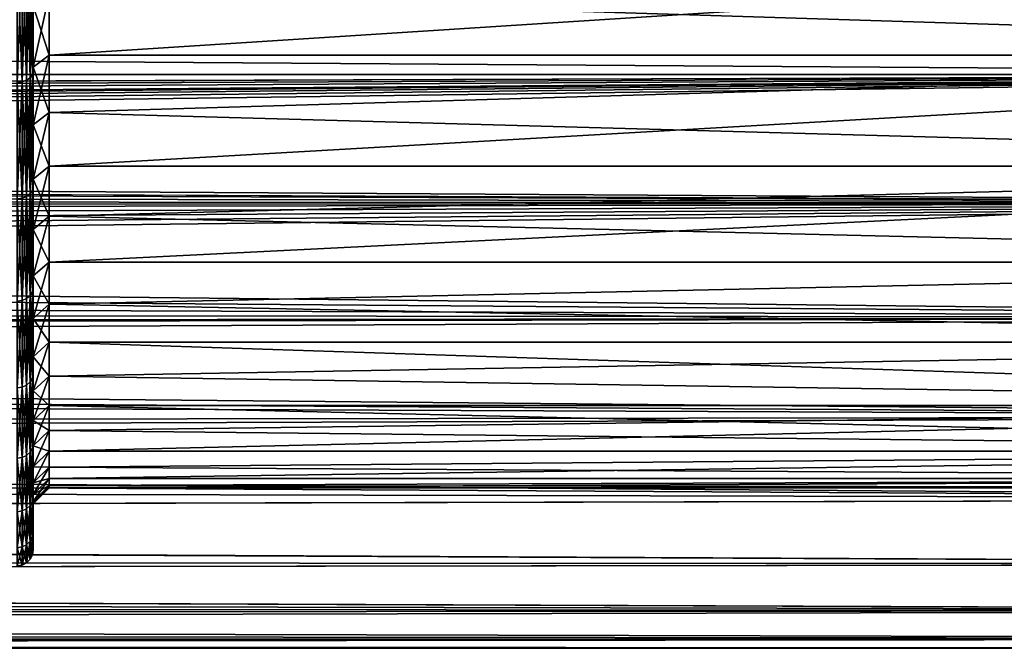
# Model space of a CAD drawing. Header units: metres. Extents: x -150 to 310, y -128 to 84.
# Tile 235 of 465: x 104 to 116, y -23 to -15. Entities that reach past the tile are written whole.
import ezdxf

# ---------------------------------------------------------------- set-up
doc = ezdxf.new("R2010")
doc.units = ezdxf.units.M
doc.layers.add('solid_26009703_SW0001', color=7, linetype='CONTINUOUS')
doc.layers.add('solid_26009703_SW0001_01', color=7, linetype='CONTINUOUS')

msp = doc.modelspace()

# ---------------------------------------------------------------- linework, layer by layer
at = {"layer": 'solid_26009703_SW0001'}
for points in [[(127.5, -14.078438, 18.187841), (-127.5, -14.078438, 18.187841), (-127.5, -15.846239, 16.670235)], [(127.5, -15.846239, 16.670235), (127.5, -14.078438, 18.187841), (-127.5, -15.846239, 16.670235)], [(127.5, -15.846239, 16.670235), (-127.5, -15.846239, 16.670235), (0.003128, -16.275095, 16.251808)], [(-127.5, -15.846239, -16.670235), (127.5, -17.451437, -14.981567), (0.715408, -16.873638, -15.629469)], [(127.5, -15.846239, 16.670235), (0.003128, -16.275095, 16.251808), (5.884871, -16.400381, 16.125368)], [(127.5, -15.846239, 16.670235), (5.884871, -16.400381, 16.125368), (8.891487, -16.555485, 15.966087)], [(127.5, -15.846239, 16.670235), (8.891487, -16.555485, 15.966087), (11.931825, -16.770004, 15.740615)], [(12.460302, -16.84701, 15.658169), (127.5, -15.846239, 16.670235), (11.931825, -16.770004, 15.740615)], [(127.5, -17.451437, -14.981567), (2.111433, -16.980112, -15.513729), (0.715408, -16.873638, -15.629469)], [(127.5, -17.451437, -14.981567), (3.522353, -17.19376, -15.276603), (2.111433, -16.980112, -15.513729)], [(127.5, -17.451437, -14.981567), (4.946661, -17.510172, -14.912877), (3.522353, -17.19376, -15.276603)], [(127.5, -17.451437, -14.981567), (127.5, -18.87756, -13.139169), (4.946661, -17.510172, -14.912877)], [(127.5, -18.87756, -13.139169), (6.382839, -17.929441, -14.40608), (4.946661, -17.510172, -14.912877)], [(127.5, -18.87756, -13.139169), (7.82133, -18.437057, -13.750451), (6.382839, -17.929441, -14.40608)], [(127.5, -18.87756, -13.139169), (9.227458, -19.014677, -12.93994), (7.82133, -18.437057, -13.750451)], [(127.5, -18.87756, -13.139169), (127.5, -20.109972, -11.161945), (9.227458, -19.014677, -12.93994)], [(127.5, -20.109972, -11.161945), (10.586462, -19.635693, -11.976625), (9.227458, -19.014677, -12.93994)], [(127.5, -20.109972, -11.161945), (11.847255, -20.263268, -10.881175), (10.586462, -19.635693, -11.976625)], [(127.5, -20.109972, -11.161945), (127.5, -21.13603, -9.070185), (11.847255, -20.263268, -10.881175)], [(127.5, -21.13603, -9.070185), (13.000192, -20.869614, -9.667431), (11.847255, -20.263268, -10.881175)], [(127.5, -21.13603, -9.070185), (14.004333, -21.41662, -8.386201), (13.000192, -20.869614, -9.667431)], [(127.5, -21.13603, -9.070185), (127.5, -21.945204, -6.885352), (14.004333, -21.41662, -8.386201)], [(127.5, -21.945204, -6.885352), (14.870678, -21.900934, -7.024889), (14.004333, -21.41662, -8.386201)], [(127.5, -21.945204, -6.885352), (15.209782, -22.110046, -6.336074), (14.870678, -21.900934, -7.024889)], [(127.5, -21.945204, -6.885352), (127.5, -22.529188, -4.629866), (15.209782, -22.110046, -6.336074)], [(127.5, -22.529188, -4.629866), (15.457504, -22.304804, -5.612106), (15.209782, -22.110046, -6.336074)], [(127.5, -22.529188, -4.629866), (15.610078, -22.478466, -4.870174), (15.457504, -22.304804, -5.612106)], [(127.5, -22.529188, -4.629866), (15.815286, -22.768959, -3.251842), (15.610078, -22.478466, -4.870174)], [(127.5, -22.529188, -4.629866), (127.5, -22.881994, -2.326871), (15.815286, -22.768959, -3.251842)], [(127.5, -22.881994, -2.326871), (15.976867, -22.94264, -1.623335), (15.815286, -22.768959, -3.251842)], [(127.5, -22.881994, -2.326871), (127.5, -23), (15.976867, -22.94264, -1.623335)], [(15.976867, -22.94264, -1.623335), (127.5, -23), (16.093447, -23)]]:
    msp.add_3dface(points, dxfattribs=at)
at = {"layer": 'solid_26009703_SW0001_01'}
for points in [[(-127.5, -14.078438, -18.187841), (127.5, -14.078438, -18.187841), (127.5, -15.846239, -16.670235)], [(-127.5, -15.846239, -16.670235), (-127.5, -14.078438, -18.187841), (127.5, -15.846239, -16.670235)], [(103.900002, -14.051745, 15.606039), (128, -14.053188, 15.604132), (128, -15.604132, 14.053188)], [(103.900002, -14.051745, 15.606039), (128, -15.604132, 14.053188), (103.900002, -14.849245, 14.84924)], [(103.900002, -15.606044, -14.05174), (128, -15.604132, -14.053188), (128, -14.053188, -15.604132)], [(103.900002, -15.606044, -14.05174), (128, -14.053188, -15.604132), (103.900002, -14.849245, -14.84924)], [(103.66188, -14.276427, 16.630047), (103.690269, -14.240061, 16.587685), (103.690269, -15.845147, 15.061935)], [(103.66188, -15.885613, -15.100402), (103.690269, -15.845147, -15.061935), (103.690269, -14.240061, -16.587685)], [(103.66188, -14.276427, -16.630047), (103.66188, -15.885613, -15.100402), (103.690269, -14.240061, -16.587685)], [(103.690269, -14.240061, 16.587685), (103.699997, -14.187562, 16.550562), (103.699997, -15.78855, 15.03181)], [(103.690269, -14.240061, -16.587685), (103.699997, -15.788559, -15.031801), (103.699997, -14.187571, -16.550554)], [(103.690269, -15.845147, 15.061935), (103.690269, -14.240061, 16.587685), (103.699997, -15.78855, 15.03181)], [(103.690269, -14.240061, -16.587685), (103.690269, -15.845147, -15.061935), (103.699997, -15.788559, -15.031801)], [(103.699997, -15.752701, 14.187083), (103.699997, -15.78855, 15.03181), (103.699997, -14.187562, 16.550562)], [(103.699997, -14.990666, 14.990662), (103.699997, -15.752701, 14.187083), (103.699997, -14.187562, 16.550562)], [(103.699997, -14.990666, -14.990662), (103.699997, -14.187571, -16.550554), (103.699997, -15.788559, -15.031801)], [(103.561806, -14.323818, -16.685251), (103.5, -14.330194, -16.692678), (103.5, -15.945441, -15.157272)], [(103.561806, -14.323818, -16.685251), (103.5, -15.945441, -15.157272), (103.561806, -15.938347, -15.150528)], [(103.561806, -15.938347, 15.150528), (103.5, -14.330194, 16.692678), (103.561806, -14.323818, 16.685251)], [(103.561806, -15.938347, 15.150528), (103.5, -15.945441, 15.157272), (103.5, -14.330194, 16.692678)], [(103.561806, -14.323818, 16.685251), (103.617607, -14.30529, 16.66367), (103.617607, -15.91773, 15.130931)], [(103.561806, -15.938347, -15.150528), (103.617607, -15.91773, -15.130931), (103.617607, -14.30529, -16.66367)], [(103.561806, -14.323818, -16.685251), (103.561806, -15.938347, -15.150528), (103.617607, -14.30529, -16.66367)], [(103.561806, -15.938347, 15.150528), (103.561806, -14.323818, 16.685251), (103.617607, -15.91773, 15.130931)], [(103.617607, -14.30529, 16.66367), (103.66188, -14.276427, 16.630047), (103.66188, -15.885613, 15.100402)], [(103.617607, -15.91773, -15.130931), (103.66188, -15.885613, -15.100402), (103.66188, -14.276427, -16.630047)], [(103.617607, -14.30529, -16.66367), (103.617607, -15.91773, -15.130931), (103.66188, -14.276427, -16.630047)], [(103.617607, -15.91773, 15.130931), (103.617607, -14.30529, 16.66367), (103.66188, -15.885613, 15.100402)], [(103.66188, -15.885613, 15.100402), (103.66188, -14.276427, 16.630047), (103.690269, -15.845147, 15.061935)], [(103.900002, -14.849245, 14.84924), (103.900002, -15.606044, 14.05174), (103.699997, -14.990666, 14.990662)], [(103.900002, -14.849245, -14.84924), (103.699997, -14.990666, -14.990662), (103.699997, -15.752701, -14.187083)], [(103.900002, -15.606044, -14.05174), (103.900002, -14.849245, -14.84924), (103.699997, -15.752701, -14.187083)], [(103.900002, -14.849245, 14.84924), (128, -15.604132, 14.053188), (103.900002, -15.606044, 14.05174)], [(103.699997, -15.752701, -14.187083), (103.699997, -14.990666, -14.990662), (103.699997, -15.788559, -15.031801)], [(103.900002, -15.606044, 14.05174), (103.699997, -15.752701, 14.187083), (103.699997, -14.990666, 14.990662)], [(103.900002, -15.606044, 14.05174), (103.900002, -16.320068, 13.215725), (103.699997, -15.752701, 14.187083)], [(103.900002, -15.606044, -14.05174), (103.699997, -15.752701, -14.187083), (103.699997, -16.47521, -13.340784)], [(103.900002, -16.320068, -13.215725), (103.900002, -15.606044, -14.05174), (103.699997, -16.47521, -13.340784)], [(103.900002, -16.320068, 13.215725), (128, -15.604132, 14.053188), (128, -16.990728, 12.341079)], [(103.900002, -15.606044, 14.05174), (128, -15.604132, 14.053188), (103.900002, -16.320068, 13.215725)], [(103.900002, -16.989359, -12.343487), (128, -16.990728, -12.341079), (128, -15.604132, -14.053188)], [(103.900002, -16.320068, -13.215725), (128, -15.604132, -14.053188), (103.900002, -15.606044, -14.05174)], [(103.900002, -16.989359, -12.343487), (128, -15.604132, -14.053188), (103.900002, -16.320068, -13.215725)], [(-127.5, -15.846239, -16.670235), (127.5, -15.846239, -16.670235), (127.5, -17.451437, -14.981567)], [(12.460302, -16.84701, 15.658169), (12.958789, -16.979885, 15.513978), (127.5, -15.846239, 16.670235)], [(12.958789, -16.979885, 15.513978), (13.425899, -17.165428, 15.308432), (127.5, -15.846239, 16.670235)], [(13.425899, -17.165428, 15.308432), (13.847514, -17.38678, 15.056557), (127.5, -15.846239, 16.670235)], [(13.847514, -17.38678, 15.056557), (127.5, -17.451437, 14.981567), (127.5, -15.846239, 16.670235)], [(103.66188, -15.885613, 15.100402), (103.690269, -15.845147, 15.061935), (103.690269, -17.287642, 13.381631)], [(103.66188, -17.331793, -13.415806), (103.690269, -17.287642, -13.381631), (103.690269, -15.845147, -15.061935)], [(103.66188, -15.885613, -15.100402), (103.66188, -17.331793, -13.415806), (103.690269, -15.845147, -15.061935)], [(103.690269, -15.845147, 15.061935), (103.699997, -15.78855, 15.03181), (103.699997, -17.231615, 13.352309)], [(103.690269, -15.845147, -15.061935), (103.699997, -17.231623, -13.352301), (103.699997, -15.788559, -15.031801)], [(103.690269, -17.287642, 13.381631), (103.690269, -15.845147, 15.061935), (103.699997, -17.231615, 13.352309)], [(103.690269, -15.845147, -15.061935), (103.690269, -17.287642, -13.381631), (103.699997, -17.231623, -13.352301)], [(103.699997, -15.752701, 14.187083), (103.699997, -16.47521, 13.340784), (103.699997, -15.78855, 15.03181)], [(103.699997, -16.47521, -13.340784), (103.699997, -15.752701, -14.187083), (103.699997, -15.788559, -15.031801)], [(103.900002, -16.320068, 13.215725), (103.699997, -16.47521, 13.340784), (103.699997, -15.752701, 14.187083)], [(103.699997, -17.152431, 12.458786), (103.699997, -17.231615, 13.352309), (103.699997, -15.78855, 15.03181)], [(103.699997, -16.47521, 13.340784), (103.699997, -17.152431, 12.458786), (103.699997, -15.78855, 15.03181)], [(103.699997, -16.47521, -13.340784), (103.699997, -15.788559, -15.031801), (103.699997, -17.231623, -13.352301)], [(103.561806, -15.938347, -15.150528), (103.5, -15.945441, -15.157272), (103.5, -17.397066, -13.466331)], [(103.561806, -15.938347, -15.150528), (103.5, -17.397066, -13.466331), (103.561806, -17.389326, -13.46034)], [(103.561806, -17.389326, 13.46034), (103.5, -15.945441, 15.157272), (103.561806, -15.938347, 15.150528)], [(103.561806, -17.389326, 13.46034), (103.5, -17.397066, 13.466331), (103.5, -15.945441, 15.157272)], [(103.561806, -15.938347, 15.150528), (103.617607, -15.91773, 15.130931), (103.617607, -17.366833, 13.442928)], [(103.561806, -17.389326, -13.46034), (103.617607, -17.366833, -13.442928), (103.617607, -15.91773, -15.130931)], [(103.561806, -15.938347, -15.150528), (103.561806, -17.389326, -13.46034), (103.617607, -15.91773, -15.130931)], [(103.561806, -17.389326, 13.46034), (103.561806, -15.938347, 15.150528), (103.617607, -17.366833, 13.442928)], [(103.617607, -15.91773, 15.130931), (103.66188, -15.885613, 15.100402), (103.66188, -17.331793, 13.415806)], [(103.617607, -17.366833, -13.442928), (103.66188, -17.331793, -13.415806), (103.66188, -15.885613, -15.100402)], [(103.617607, -15.91773, -15.130931), (103.617607, -17.366833, -13.442928), (103.66188, -15.885613, -15.100402)], [(103.617607, -17.366833, 13.442928), (103.617607, -15.91773, 15.130931), (103.66188, -17.331793, 13.415806)], [(103.66188, -17.331793, 13.415806), (103.66188, -15.885613, 15.100402), (103.690269, -17.287642, 13.381631)], [(103.900002, -16.320068, 13.215725), (103.900002, -16.989359, 12.343487), (103.699997, -16.47521, 13.340784)], [(103.900002, -16.320068, -13.215725), (103.699997, -16.47521, -13.340784), (103.699997, -17.152431, -12.458786)], [(103.900002, -16.989359, -12.343487), (103.900002, -16.320068, -13.215725), (103.699997, -17.152431, -12.458786)], [(103.900002, -16.320068, 13.215725), (128, -16.990728, 12.341079), (103.900002, -16.989359, 12.343487)], [(103.699997, -17.152431, -12.458786), (103.699997, -16.47521, -13.340784), (103.699997, -17.231623, -13.352301)], [(103.900002, -16.989359, 12.343487), (103.699997, -17.152431, 12.458786), (103.699997, -16.47521, 13.340784)], [(103.900002, -16.989359, 12.343487), (103.900002, -17.612083, 11.437416), (103.699997, -17.152431, 12.458786)], [(103.900002, -16.989359, -12.343487), (103.699997, -17.152431, -12.458786), (103.699997, -17.778996, -11.547528)], [(103.900002, -17.612083, -11.437416), (103.900002, -16.989359, -12.343487), (103.699997, -17.778996, -11.547528)], [(103.900002, -16.989359, 12.343487), (128, -16.990728, 12.341079), (103.900002, -17.612083, 11.437416)], [(103.900002, -17.612083, -11.437416), (128, -16.990728, -12.341079), (103.900002, -16.989359, -12.343487)], [(103.900002, -17.612083, 11.437416), (128, -16.990728, 12.341079), (128, -18.185108, 10.501361)], [(103.900002, -18.186535, -10.499996), (128, -18.185108, -10.501361), (128, -16.990728, -12.341079)], [(103.900002, -18.186535, -10.499996), (128, -16.990728, -12.341079), (103.900002, -17.612083, -11.437416)], [(103.699997, -17.152431, 12.458786), (103.699997, -17.778996, 11.547528), (103.699997, -17.231615, 13.352309)], [(103.699997, -17.778996, -11.547528), (103.699997, -17.152431, -12.458786), (103.699997, -17.231623, -13.352301)], [(103.900002, -17.612083, 11.437416), (103.699997, -17.778996, 11.547528), (103.699997, -17.152431, 12.458786)], [(103.66188, -17.331793, 13.415806), (103.690269, -17.287642, 13.381631), (103.690269, -18.552742, 11.564013)], [(103.66188, -18.600122, -11.593545), (103.690269, -18.552742, -11.564013), (103.690269, -17.287642, -13.381631)], [(103.66188, -17.331793, -13.415806), (103.66188, -18.600122, -11.593545), (103.690269, -17.287642, -13.381631)], [(103.690269, -17.287642, 13.381631), (103.699997, -17.231615, 13.352309), (103.699997, -18.493086, 11.542789)], [(103.690269, -17.287642, -13.381631), (103.699997, -18.493092, -11.54278), (103.699997, -17.231623, -13.352301)], [(103.690269, -18.552742, 11.564013), (103.690269, -17.287642, 13.381631), (103.699997, -18.493086, 11.542789)], [(103.690269, -17.287642, -13.381631), (103.690269, -18.552742, -11.564013), (103.699997, -18.493092, -11.54278)], [(103.699997, -18.358244, 10.601427), (103.699997, -18.493086, 11.542789), (103.699997, -17.231615, 13.352309)], [(103.699997, -17.778996, 11.547528), (103.699997, -18.358244, 10.601427), (103.699997, -17.231615, 13.352309)], [(103.699997, -17.778996, -11.547528), (103.699997, -17.231623, -13.352301), (103.699997, -18.493092, -11.54278)], [(13.847514, -17.38678, 15.056557), (14.224298, -17.635805, 14.76409), (127.5, -17.451437, 14.981567)], [(103.561806, -17.389326, -13.46034), (103.5, -17.397066, -13.466331), (103.5, -18.670174, -11.637208)], [(103.561806, -17.389326, -13.46034), (103.5, -18.670174, -11.637208), (103.561806, -18.661867, -11.63203)], [(103.561806, -18.661867, 11.63203), (103.5, -17.397066, 13.466331), (103.561806, -17.389326, 13.46034)], [(103.561806, -18.661867, 11.63203), (103.5, -18.670174, 11.637208), (103.5, -17.397066, 13.466331)], [(103.561806, -17.389326, 13.46034), (103.617607, -17.366833, 13.442928), (103.617607, -18.637728, 11.616984)], [(103.561806, -18.661867, -11.63203), (103.617607, -18.637728, -11.616984), (103.617607, -17.366833, -13.442928)], [(103.561806, -17.389326, -13.46034), (103.561806, -18.661867, -11.63203), (103.617607, -17.366833, -13.442928)], [(103.561806, -18.661867, 11.63203), (103.561806, -17.389326, 13.46034), (103.617607, -18.637728, 11.616984)], [(103.617607, -17.366833, 13.442928), (103.66188, -17.331793, 13.415806), (103.66188, -18.600122, 11.593545)], [(103.617607, -18.637728, -11.616984), (103.66188, -18.600122, -11.593545), (103.66188, -17.331793, -13.415806)], [(103.617607, -17.366833, -13.442928), (103.617607, -18.637728, -11.616984), (103.66188, -17.331793, -13.415806)], [(103.617607, -18.637728, 11.616984), (103.617607, -17.366833, 13.442928), (103.66188, -18.600122, 11.593545)], [(103.66188, -18.600122, 11.593545), (103.66188, -17.331793, 13.415806), (103.690269, -18.552742, 11.564013)], [(14.224298, -17.635805, 14.76409), (14.555453, -17.905128, 14.436288), (127.5, -17.451437, 14.981567)], [(14.555453, -17.905128, 14.436288), (14.842235, -18.187363, 14.079057), (127.5, -17.451437, 14.981567)], [(14.842235, -18.187363, 14.079057), (15.084761, -18.480318, 13.692256), (127.5, -17.451437, 14.981567)], [(15.084761, -18.480318, 13.692256), (15.283831, -18.781307, 13.276388), (127.5, -17.451437, 14.981567)], [(15.283831, -18.781307, 13.276388), (127.5, -18.87756, 13.139169), (127.5, -17.451437, 14.981567)], [(103.900002, -17.612083, 11.437416), (103.900002, -18.186535, 10.499996), (103.699997, -17.778996, 11.547528)], [(103.900002, -17.612083, -11.437416), (103.699997, -17.778996, -11.547528), (103.699997, -18.358244, -10.601427)], [(103.900002, -18.186535, -10.499996), (103.900002, -17.612083, -11.437416), (103.699997, -18.358244, -10.601427)], [(103.900002, -17.612083, 11.437416), (128, -18.185108, 10.501361), (103.900002, -18.186535, 10.499996)], [(103.699997, -18.358244, -10.601427), (103.699997, -17.778996, -11.547528), (103.699997, -18.493092, -11.54278)], [(103.900002, -18.186535, 10.499996), (103.699997, -18.358244, 10.601427), (103.699997, -17.778996, 11.547528)], [(103.900002, -18.186535, 10.499996), (103.900002, -18.71114, 9.533796), (103.699997, -18.358244, 10.601427)], [(103.900002, -18.186535, -10.499996), (103.699997, -18.358244, -10.601427), (103.699997, -18.88932, -9.623138)], [(103.900002, -18.71114, -9.533796), (103.900002, -18.186535, -10.499996), (103.699997, -18.88932, -9.623138)], [(103.900002, -18.71114, 9.533796), (128, -18.185108, 10.501361), (128, -19.185148, 8.539556)], [(103.900002, -18.186535, 10.499996), (128, -18.185108, 10.501361), (103.900002, -18.71114, 9.533796)], [(103.900002, -18.71114, -9.533796), (128, -19.185148, -8.539556), (128, -18.185108, -10.501361)], [(103.900002, -18.71114, -9.533796), (128, -18.185108, -10.501361), (103.900002, -18.186535, -10.499996)], [(103.699997, -18.358244, 10.601427), (103.699997, -18.88932, 9.623138), (103.699997, -18.493086, 11.542789)], [(103.699997, -18.88932, -9.623138), (103.699997, -18.358244, -10.601427), (103.699997, -18.493092, -11.54278)], [(103.900002, -18.71114, 9.533796), (103.699997, -18.88932, 9.623138), (103.699997, -18.358244, 10.601427)], [(103.690269, -18.552742, 11.564013), (103.699997, -18.493086, 11.542789), (103.699997, -19.568598, 9.606485)], [(103.690269, -18.552742, -11.564013), (103.699997, -19.568604, -9.606475), (103.699997, -18.493092, -11.54278)], [(103.699997, -19.367945, 8.620677), (103.699997, -19.568598, 9.606485), (103.699997, -18.493086, 11.542789)], [(103.699997, -18.88932, 9.623138), (103.699997, -19.367945, 8.620677), (103.699997, -18.493086, 11.542789)], [(103.699997, -18.88932, -9.623138), (103.699997, -18.493092, -11.54278), (103.699997, -19.568604, -9.606475)], [(103.561806, -18.661867, -11.63203), (103.5, -18.670174, -11.637208), (103.5, -19.751699, -9.688671)], [(103.561806, -18.661867, -11.63203), (103.5, -19.751699, -9.688671), (103.561806, -19.742912, -9.684361)], [(103.561806, -19.742912, 9.684361), (103.5, -18.670174, 11.637208), (103.561806, -18.661867, 11.63203)], [(103.561806, -19.742912, 9.684361), (103.5, -19.751699, 9.688671), (103.5, -18.670174, 11.637208)], [(103.561806, -18.661867, 11.63203), (103.617607, -18.637728, 11.616984), (103.617607, -19.717373, 9.671833)], [(103.561806, -19.742912, -9.684361), (103.617607, -19.717373, -9.671833), (103.617607, -18.637728, -11.616984)], [(103.561806, -18.661867, -11.63203), (103.561806, -19.742912, -9.684361), (103.617607, -18.637728, -11.616984)], [(103.561806, -19.742912, 9.684361), (103.561806, -18.661867, 11.63203), (103.617607, -19.717373, 9.671833)], [(103.617607, -18.637728, 11.616984), (103.66188, -18.600122, 11.593545), (103.66188, -19.677591, 9.652319)], [(103.617607, -19.717373, -9.671833), (103.66188, -19.677591, -9.652319), (103.66188, -18.600122, -11.593545)], [(103.617607, -18.637728, -11.616984), (103.617607, -19.717373, -9.671833), (103.66188, -18.600122, -11.593545)], [(103.617607, -19.717373, 9.671833), (103.617607, -18.637728, 11.616984), (103.66188, -19.677591, 9.652319)], [(103.66188, -18.600122, 11.593545), (103.690269, -18.552742, 11.564013), (103.690269, -19.627466, 9.627731)], [(103.66188, -19.677591, -9.652319), (103.690269, -19.627466, -9.627731), (103.690269, -18.552742, -11.564013)], [(103.66188, -18.600122, -11.593545), (103.66188, -19.677591, -9.652319), (103.690269, -18.552742, -11.564013)], [(103.66188, -19.677591, 9.652319), (103.66188, -18.600122, 11.593545), (103.690269, -19.627466, 9.627731)], [(103.690269, -19.627466, 9.627731), (103.690269, -18.552742, 11.564013), (103.699997, -19.568598, 9.606485)], [(103.690269, -18.552742, -11.564013), (103.690269, -19.627466, -9.627731), (103.699997, -19.568604, -9.606475)], [(15.283831, -18.781307, 13.276388), (15.434554, -19.088486, 12.83081), (127.5, -18.87756, 13.139169)], [(103.900002, -18.71114, 9.533796), (103.900002, -19.184456, 8.541466), (103.699997, -18.88932, 9.623138)], [(103.900002, -18.71114, -9.533796), (103.699997, -18.88932, -9.623138), (103.699997, -19.367945, -8.620677)], [(103.900002, -19.184456, -8.541466), (103.900002, -18.71114, -9.533796), (103.699997, -19.367945, -8.620677)], [(103.900002, -18.71114, 9.533796), (128, -19.185148, 8.539556), (103.900002, -19.184456, 8.541466)], [(103.900002, -19.184456, -8.541466), (128, -19.185148, -8.539556), (103.900002, -18.71114, -9.533796)], [(15.434554, -19.088486, 12.83081), (15.536465, -19.400024, 12.354717), (127.5, -18.87756, 13.139169)], [(15.536465, -19.400024, 12.354717), (127.5, -20.109972, 11.161945), (127.5, -18.87756, 13.139169)], [(103.699997, -19.367945, -8.620677), (103.699997, -18.88932, -9.623138), (103.699997, -19.568604, -9.606475)], [(103.900002, -19.184456, 8.541466), (103.699997, -19.367945, 8.620677), (103.699997, -18.88932, 9.623138)], [(103.900002, -19.184456, 8.541466), (103.900002, -19.60519, 7.525723), (103.699997, -19.367945, 8.620677)], [(103.900002, -19.184456, -8.541466), (103.699997, -19.367945, -8.620677), (103.699997, -19.790947, -7.599458)], [(103.900002, -19.60519, -7.525723), (103.900002, -19.184456, -8.541466), (103.699997, -19.790947, -7.599458)], [(103.900002, -19.184456, 8.541466), (128, -19.185148, 8.539556), (128, -19.971094, 6.490467)], [(103.900002, -19.184456, 8.541466), (128, -19.971094, 6.490467), (103.900002, -19.60519, 7.525723)], [(103.900002, -19.60519, -7.525723), (128, -19.185148, -8.539556), (103.900002, -19.184456, -8.541466)], [(103.900002, -19.60519, -7.525723), (128, -19.971094, -6.490467), (128, -19.185148, -8.539556)], [(15.536465, -19.400024, 12.354717), (15.794075, -20.502544, 10.423323), (127.5, -20.109972, 11.161945)], [(103.699997, -19.367945, 8.620677), (103.699997, -19.790947, 7.599458), (103.699997, -19.568598, 9.606485)], [(103.699997, -19.790947, -7.599458), (103.699997, -19.367945, -8.620677), (103.699997, -19.568604, -9.606475)], [(103.900002, -19.60519, 7.525723), (103.699997, -19.790947, 7.599458), (103.699997, -19.367945, 8.620677)], [(103.66188, -19.677591, 9.652319), (103.690269, -19.627466, 9.627731), (103.690269, -20.500784, 7.592657)], [(103.66188, -20.553141, -7.612047), (103.690269, -20.500784, -7.592657), (103.690269, -19.627466, -9.627731)], [(103.66188, -19.677591, -9.652319), (103.66188, -20.553141, -7.612047), (103.690269, -19.627466, -9.627731)], [(103.690269, -19.627466, 9.627731), (103.699997, -19.568598, 9.606485), (103.699997, -20.439373, 7.58018)], [(103.690269, -19.627466, -9.627731), (103.699997, -20.439379, -7.580169), (103.699997, -19.568604, -9.606475)], [(103.690269, -20.500784, 7.592657), (103.690269, -19.627466, 9.627731), (103.699997, -20.439373, 7.58018)], [(103.690269, -19.627466, -9.627731), (103.690269, -20.500784, -7.592657), (103.699997, -20.439379, -7.580169)], [(103.699997, -20.161356, 6.552172), (103.699997, -20.439373, 7.58018), (103.699997, -19.568598, 9.606485)], [(103.699997, -19.790947, 7.599458), (103.699997, -20.161356, 6.552172), (103.699997, -19.568598, 9.606485)], [(103.699997, -19.790947, -7.599458), (103.699997, -19.568604, -9.606475), (103.699997, -20.439379, -7.580169)], [(103.900002, -19.60519, 7.525723), (103.900002, -19.972189, 6.489353), (103.699997, -19.790947, 7.599458)], [(103.900002, -19.60519, -7.525723), (103.699997, -19.790947, -7.599458), (103.699997, -20.161356, -6.552172)], [(103.900002, -19.972189, -6.489353), (103.900002, -19.60519, -7.525723), (103.699997, -20.161356, -6.552172)], [(103.900002, -19.60519, 7.525723), (128, -19.971094, 6.490467), (103.900002, -19.972189, 6.489353)], [(103.900002, -19.972189, -6.489353), (128, -19.971094, -6.490467), (103.900002, -19.60519, -7.525723)], [(103.561806, -19.742912, -9.684361), (103.5, -19.751699, -9.688671), (103.5, -20.630547, -7.640716)], [(103.561806, -19.742912, -9.684361), (103.5, -20.630547, -7.640716), (103.561806, -20.621368, -7.637316)], [(103.561806, -20.621368, 7.637316), (103.5, -19.751699, 9.688671), (103.561806, -19.742912, 9.684361)], [(103.561806, -20.621368, 7.637316), (103.5, -20.630547, 7.640716), (103.5, -19.751699, 9.688671)], [(103.561806, -19.742912, 9.684361), (103.617607, -19.717373, 9.671833), (103.617607, -20.594694, 7.627437)], [(103.561806, -20.621368, -7.637316), (103.617607, -20.594694, -7.627437), (103.617607, -19.717373, -9.671833)], [(103.561806, -19.742912, -9.684361), (103.561806, -20.621368, -7.637316), (103.617607, -19.717373, -9.671833)], [(103.561806, -20.621368, 7.637316), (103.561806, -19.742912, 9.684361), (103.617607, -20.594694, 7.627437)], [(103.617607, -19.717373, 9.671833), (103.66188, -19.677591, 9.652319), (103.66188, -20.553141, 7.612047)], [(103.617607, -20.594694, -7.627437), (103.66188, -20.553141, -7.612047), (103.66188, -19.677591, -9.652319)], [(103.617607, -19.717373, -9.671833), (103.617607, -20.594694, -7.627437), (103.66188, -19.677591, -9.652319)], [(103.617607, -20.594694, 7.627437), (103.617607, -19.717373, 9.671833), (103.66188, -20.553141, 7.612047)], [(103.66188, -20.553141, 7.612047), (103.66188, -19.677591, 9.652319), (103.690269, -20.500784, 7.592657)], [(103.699997, -20.161356, -6.552172), (103.699997, -19.790947, -7.599458), (103.699997, -20.439379, -7.580169)], [(103.900002, -19.972189, 6.489353), (103.699997, -20.161356, 6.552172), (103.699997, -19.790947, 7.599458)], [(103.900002, -19.972189, 6.489353), (103.900002, -20.284443, 5.435196), (103.699997, -20.161356, 6.552172)], [(103.900002, -19.972189, -6.489353), (103.699997, -20.161356, -6.552172), (103.699997, -20.477581, -5.48489)], [(103.900002, -20.284443, -5.435196), (103.900002, -19.972189, -6.489353), (103.699997, -20.477581, -5.48489)], [(103.900002, -19.972189, 6.489353), (128, -19.971094, 6.490467), (128, -20.541378, 4.364604)], [(103.900002, -20.5411, -4.366142), (128, -20.541378, -4.364604), (128, -19.971094, -6.490467)], [(103.900002, -20.284443, -5.435196), (128, -19.971094, -6.490467), (103.900002, -19.972189, -6.489353)], [(103.900002, -20.5411, -4.366142), (128, -19.971094, -6.490467), (103.900002, -20.284443, -5.435196)], [(103.900002, -19.972189, 6.489353), (128, -20.541378, 4.364604), (103.900002, -20.284443, 5.435196)], [(15.794075, -20.502544, 10.423323), (127.5, -21.13603, 9.070185), (127.5, -20.109972, 11.161945)], [(103.699997, -20.161356, 6.552172), (103.699997, -20.477581, 5.48489), (103.699997, -20.439373, 7.58018)], [(103.699997, -20.477581, -5.48489), (103.699997, -20.161356, -6.552172), (103.699997, -20.439379, -7.580169)], [(103.900002, -20.284443, 5.435196), (103.699997, -20.477581, 5.48489), (103.699997, -20.161356, 6.552172)], [(103.900002, -20.284443, 5.435196), (103.900002, -20.5411, 4.366142), (103.699997, -20.477581, 5.48489)], [(103.900002, -20.284443, -5.435196), (103.699997, -20.477581, -5.48489), (103.699997, -20.736984, -4.406305)], [(103.900002, -20.5411, -4.366142), (103.900002, -20.284443, -5.435196), (103.699997, -20.736984, -4.406305)], [(103.900002, -20.284443, 5.435196), (128, -20.541378, 4.364604), (103.900002, -20.5411, 4.366142)], [(15.794075, -20.502544, 10.423323), (15.991323, -21.404097, 8.418115), (127.5, -21.13603, 9.070185)], [(103.66188, -20.553141, 7.612047), (103.690269, -20.500784, 7.592657), (103.690269, -21.163738, 5.479671)], [(103.66188, -21.217787, -5.493666), (103.690269, -21.163738, -5.479671), (103.690269, -20.500784, -7.592657)], [(103.66188, -20.553141, -7.612047), (103.66188, -21.217787, -5.493666), (103.690269, -20.500784, -7.592657)], [(103.690269, -20.500784, 7.592657), (103.699997, -20.439373, 7.58018), (103.699997, -21.10293, 5.466618)], [(103.690269, -20.500784, -7.592657), (103.699997, -21.102932, -5.466607), (103.699997, -20.439379, -7.580169)], [(103.690269, -21.163738, 5.479671), (103.690269, -20.500784, 7.592657), (103.699997, -21.10293, 5.466618)], [(103.690269, -20.500784, -7.592657), (103.690269, -21.163738, -5.479671), (103.699997, -21.102932, -5.466607)], [(103.699997, -21.082184, 2.225598), (103.699997, -21.10293, 5.466618), (103.699997, -20.439373, 7.58018)], [(103.699997, -20.938044, 3.321444), (103.699997, -21.082184, 2.225598), (103.699997, -20.439373, 7.58018)], [(103.699997, -20.736984, 4.406305), (103.699997, -20.938044, 3.321444), (103.699997, -20.439373, 7.58018)], [(103.699997, -20.477581, 5.48489), (103.699997, -20.736984, 4.406305), (103.699997, -20.439373, 7.58018)], [(103.699997, -20.477581, -5.48489), (103.699997, -20.439379, -7.580169), (103.699997, -21.102932, -5.466607)], [(103.699997, -20.736984, -4.406305), (103.699997, -20.477581, -5.48489), (103.699997, -21.102932, -5.466607)], [(103.900002, -20.5411, 4.366142), (103.699997, -20.736984, 4.406305), (103.699997, -20.477581, 5.48489)], [(103.561806, -20.621368, -7.637316), (103.5, -20.630547, -7.640716), (103.5, -21.297697, -5.514356)], [(103.561806, -20.621368, -7.637316), (103.5, -21.297697, -5.514356), (103.561806, -21.288219, -5.511902)], [(103.561806, -21.288219, 5.511902), (103.5, -20.630547, 7.640716), (103.561806, -20.621368, 7.637316)], [(103.561806, -21.288219, 5.511902), (103.5, -21.297697, 5.514356), (103.5, -20.630547, 7.640716)], [(103.561806, -20.621368, 7.637316), (103.617607, -20.594694, 7.627437), (103.617607, -21.260683, 5.504772)], [(103.561806, -21.288219, -5.511902), (103.617607, -21.260683, -5.504772), (103.617607, -20.594694, -7.627437)], [(103.561806, -20.621368, -7.637316), (103.561806, -21.288219, -5.511902), (103.617607, -20.594694, -7.627437)], [(103.561806, -21.288219, 5.511902), (103.561806, -20.621368, 7.637316), (103.617607, -21.260683, 5.504772)], [(103.617607, -20.594694, 7.627437), (103.66188, -20.553141, 7.612047), (103.66188, -21.217787, 5.493666)], [(103.617607, -21.260683, -5.504772), (103.66188, -21.217787, -5.493666), (103.66188, -20.553141, -7.612047)], [(103.617607, -20.594694, -7.627437), (103.617607, -21.260683, -5.504772), (103.66188, -20.553141, -7.612047)], [(103.617607, -21.260683, 5.504772), (103.617607, -20.594694, 7.627437), (103.66188, -21.217787, 5.493666)], [(103.66188, -21.217787, 5.493666), (103.66188, -20.553141, 7.612047), (103.690269, -21.163738, 5.479671)], [(103.900002, -20.5411, 4.366142), (103.900002, -20.741455, 3.285121), (103.699997, -20.736984, 4.406305)], [(103.900002, -20.5411, -4.366142), (103.699997, -20.736984, -4.406305), (103.699997, -20.938044, -3.321444)], [(103.900002, -20.741455, -3.285121), (103.900002, -20.5411, -4.366142), (103.699997, -20.938044, -3.321444)], [(103.900002, -20.5411, 4.366142), (128, -20.541378, 4.364604), (103.900002, -20.741455, 3.285121)], [(103.900002, -20.741455, -3.285121), (128, -20.541378, -4.364604), (103.900002, -20.5411, -4.366142)], [(103.900002, -20.741455, 3.285121), (128, -20.541378, 4.364604), (128, -20.883329, 2.204462)], [(103.900002, -20.88496, -2.195096), (128, -20.883329, -2.204462), (128, -20.541378, -4.364604)], [(103.900002, -20.88496, -2.195096), (128, -20.541378, -4.364604), (103.900002, -20.741455, -3.285121)], [(103.699997, -20.938044, -3.321444), (103.699997, -20.736984, -4.406305), (103.699997, -21.102932, -5.466607)], [(103.900002, -20.741455, 3.285121), (103.699997, -20.938044, 3.321444), (103.699997, -20.736984, 4.406305)], [(103.900002, -20.741455, 3.285121), (103.900002, -20.88496, 2.195096), (103.699997, -20.938044, 3.321444)], [(103.900002, -20.741455, -3.285121), (103.699997, -20.938044, -3.321444), (103.699997, -21.082184, -2.225598)], [(103.900002, -20.88496, -2.195096), (103.900002, -20.741455, -3.285121), (103.699997, -21.082184, -2.225598)], [(103.900002, -20.741455, 3.285121), (128, -20.883329, 2.204462), (103.900002, -20.88496, 2.195096)], [(103.900002, -20.97122, 1.099054), (128, -20.883329, 2.204462), (128, -21)], [(103.900002, -20.88496, 2.195096), (128, -20.883329, 2.204462), (103.900002, -20.97122, 1.099054)], [(103.900002, -21), (128, -21), (128, -20.883329, -2.204462)], [(103.900002, -20.97122, -1.099054), (128, -20.883329, -2.204462), (103.900002, -20.88496, -2.195096)], [(103.900002, -21), (128, -20.883329, -2.204462), (103.900002, -20.97122, -1.099054)], [(103.900002, -20.88496, 2.195096), (103.699997, -21.082184, 2.225598), (103.699997, -20.938044, 3.321444)], [(103.900002, -20.88496, 2.195096), (103.900002, -20.97122, 1.099054), (103.699997, -21.082184, 2.225598)], [(103.900002, -20.88496, -2.195096), (103.699997, -21.082184, -2.225598), (103.699997, -21.169502, -1.11845)], [(103.900002, -20.97122, -1.099054), (103.900002, -20.88496, -2.195096), (103.699997, -21.169502, -1.11845)], [(103.699997, -21.082184, -2.225598), (103.699997, -20.938044, -3.321444), (103.699997, -21.102932, -5.466607)], [(103.900002, -20.97122, -1.099054), (103.699997, -21.169502, -1.11845), (103.699997, -21.200001)], [(103.900002, -21), (103.900002, -20.97122, -1.099054), (103.699997, -21.200001)], [(103.900002, -20.97122, 1.099054), (103.699997, -21.169502, 1.11845), (103.699997, -21.082184, 2.225598)], [(103.900002, -20.97122, 1.099054), (103.900002, -21), (103.699997, -21.169502, 1.11845)], [(103.900002, -21), (103.699997, -21.200001), (103.699997, -21.169502, 1.11845)], [(103.900002, -20.97122, 1.099054), (128, -21), (103.900002, -21)], [(103.690269, -21.163738, 5.479671), (103.699997, -21.10293, 5.466618), (103.699997, -21.547386, 3.306655)], [(103.690269, -21.163738, -5.479671), (103.699997, -21.547388, -3.306644), (103.699997, -21.102932, -5.466607)], [(103.699997, -21.082184, 2.225598), (103.699997, -21.169502, 1.11845), (103.699997, -21.10293, 5.466618)], [(103.699997, -21.169502, -1.11845), (103.699997, -21.082184, -2.225598), (103.699997, -21.102932, -5.466607)], [(103.699997, -21.547388, -3.306644), (103.699997, -21.547386, 3.306655), (103.699997, -21.10293, 5.466618)], [(103.699997, -21.200001), (103.699997, -21.547388, -3.306644), (103.699997, -21.10293, 5.466618)], [(103.699997, -21.169502, 1.11845), (103.699997, -21.200001), (103.699997, -21.10293, 5.466618)], [(103.699997, -21.169502, -1.11845), (103.699997, -21.102932, -5.466607), (103.699997, -21.547388, -3.306644)], [(15.991323, -21.404097, 8.418115), (127.5, -21.945204, 6.885352), (127.5, -21.13603, 9.070185)], [(103.617607, -21.260683, 5.504772), (103.66188, -21.217787, 5.493666), (103.66188, -21.664711, 3.318912)], [(103.617607, -21.708511, -3.325621), (103.66188, -21.664711, -3.318912), (103.66188, -21.217787, -5.493666)], [(103.617607, -21.260683, -5.504772), (103.617607, -21.708511, -3.325621), (103.66188, -21.217787, -5.493666)], [(103.66188, -21.217787, 5.493666), (103.690269, -21.163738, 5.479671), (103.690269, -21.609524, 3.310457)], [(103.66188, -21.664711, -3.318912), (103.690269, -21.609524, -3.310457), (103.690269, -21.163738, -5.479671)], [(103.66188, -21.217787, -5.493666), (103.66188, -21.664711, -3.318912), (103.690269, -21.163738, -5.479671)], [(103.66188, -21.664711, 3.318912), (103.66188, -21.217787, 5.493666), (103.690269, -21.609524, 3.310457)], [(103.690269, -21.609524, 3.310457), (103.690269, -21.163738, 5.479671), (103.699997, -21.547386, 3.306655)], [(103.690269, -21.163738, -5.479671), (103.690269, -21.609524, -3.310457), (103.699997, -21.547388, -3.306644)], [(103.699997, -21.169502, -1.11845), (103.699997, -21.547388, -3.306644), (103.699997, -21.200001)], [(103.561806, -21.288219, -5.511902), (103.5, -21.297697, -5.514356), (103.5, -21.746304, -3.331411)], [(103.561806, -21.288219, -5.511902), (103.5, -21.746304, -3.331411), (103.561806, -21.736628, -3.329929)], [(103.561806, -21.736628, 3.329929), (103.5, -21.297697, 5.514356), (103.561806, -21.288219, 5.511902)], [(103.561806, -21.736628, 3.329929), (103.5, -21.746304, 3.331411), (103.5, -21.297697, 5.514356)], [(103.561806, -21.288219, 5.511902), (103.617607, -21.260683, 5.504772), (103.617607, -21.708511, 3.325621)], [(103.561806, -21.736628, -3.329929), (103.617607, -21.708511, -3.325621), (103.617607, -21.260683, -5.504772)], [(103.561806, -21.288219, -5.511902), (103.561806, -21.736628, -3.329929), (103.617607, -21.260683, -5.504772)], [(103.561806, -21.736628, 3.329929), (103.561806, -21.288219, 5.511902), (103.617607, -21.708511, 3.325621)], [(103.617607, -21.708511, 3.325621), (103.617607, -21.260683, 5.504772), (103.66188, -21.664711, 3.318912)], [(15.991323, -21.404097, 8.418115), (16.12595, -22.103424, 6.359136), (127.5, -21.945204, 6.885352)], [(103.66188, -21.664711, 3.318912), (103.690269, -21.609524, 3.310457), (103.690269, -21.833565, 1.107273)], [(103.66188, -21.889324, -1.110101), (103.690269, -21.833565, -1.107273), (103.690269, -21.609524, -3.310457)], [(103.66188, -21.664711, -3.318912), (103.66188, -21.889324, -1.110101), (103.690269, -21.609524, -3.310457)], [(103.690269, -21.609524, 3.310457), (103.699997, -21.547386, 3.306655), (103.699997, -21.771654, 1.102574)], [(103.690269, -21.609524, -3.310457), (103.699997, -21.771654, -1.102563), (103.699997, -21.547388, -3.306644)], [(103.690269, -21.833565, 1.107273), (103.690269, -21.609524, 3.310457), (103.699997, -21.771654, 1.102574)], [(103.690269, -21.609524, -3.310457), (103.690269, -21.833565, -1.107273), (103.699997, -21.771654, -1.102563)], [(103.699997, -21.771654, -1.102563), (103.699997, -21.771654, 1.102574), (103.699997, -21.547386, 3.306655)], [(103.699997, -21.547388, -3.306644), (103.699997, -21.771654, -1.102563), (103.699997, -21.547386, 3.306655)], [(103.561806, -21.736628, -3.329929), (103.5, -21.746304, -3.331411), (103.5, -21.971764, -1.114282)], [(103.561806, -21.736628, -3.329929), (103.5, -21.971764, -1.114282), (103.561806, -21.961987, -1.113786)], [(103.561806, -21.961987, 1.113786), (103.5, -21.746304, 3.331411), (103.561806, -21.736628, 3.329929)], [(103.561806, -21.736628, 3.329929), (103.617607, -21.708511, 3.325621), (103.617607, -21.933578, 1.112345)], [(103.561806, -21.961987, -1.113786), (103.617607, -21.933578, -1.112345), (103.617607, -21.708511, -3.325621)], [(103.561806, -21.736628, -3.329929), (103.561806, -21.961987, -1.113786), (103.617607, -21.708511, -3.325621)], [(103.561806, -21.961987, 1.113786), (103.561806, -21.736628, 3.329929), (103.617607, -21.933578, 1.112345)], [(103.617607, -21.708511, 3.325621), (103.66188, -21.664711, 3.318912), (103.66188, -21.889324, 1.110101)], [(103.617607, -21.933578, -1.112345), (103.66188, -21.889324, -1.110101), (103.66188, -21.664711, -3.318912)], [(103.617607, -21.708511, -3.325621), (103.617607, -21.933578, -1.112345), (103.66188, -21.664711, -3.318912)], [(103.617607, -21.933578, 1.112345), (103.617607, -21.708511, 3.325621), (103.66188, -21.889324, 1.110101)], [(103.66188, -21.889324, 1.110101), (103.66188, -21.664711, 3.318912), (103.690269, -21.833565, 1.107273)], [(103.561806, -21.961987, 1.113786), (103.5, -21.971764, 1.114282), (103.5, -21.746304, 3.331411)], [(103.66188, -21.889324, 1.110101), (103.690269, -21.833565, 1.107273), (103.690269, -21.833565, -1.107273)], [(103.66188, -21.889324, -1.110101), (103.66188, -21.889324, 1.110101), (103.690269, -21.833565, -1.107273)], [(103.690269, -21.833565, 1.107273), (103.699997, -21.771654, 1.102574), (103.699997, -21.771654, -1.102563)], [(103.690269, -21.833565, -1.107273), (103.690269, -21.833565, 1.107273), (103.699997, -21.771654, -1.102563)], [(16.12595, -22.103424, 6.359136), (127.5, -22.529188, 4.629866), (127.5, -21.945204, 6.885352)], [(103.561806, -21.961987, -1.113786), (103.5, -21.971764, -1.114282), (103.5, -21.971764, 1.114282)], [(103.561806, -21.961987, -1.113786), (103.5, -21.971764, 1.114282), (103.561806, -21.961987, 1.113786)], [(103.561806, -21.961987, 1.113786), (103.617607, -21.933578, 1.112345), (103.617607, -21.933578, -1.112345)], [(103.561806, -21.961987, -1.113786), (103.561806, -21.961987, 1.113786), (103.617607, -21.933578, -1.112345)], [(103.617607, -21.933578, 1.112345), (103.66188, -21.889324, 1.110101), (103.66188, -21.889324, -1.110101)], [(103.617607, -21.933578, -1.112345), (103.617607, -21.933578, 1.112345), (103.66188, -21.889324, -1.110101)], [(16.12595, -22.103424, 6.359136), (16.189747, -22.601254, 4.264195), (127.5, -22.529188, 4.629866)], [(16.189747, -22.601254, 4.264195), (16.179319, -22.90028, 2.139432), (127.5, -22.881994, 2.326871)], [(16.189747, -22.601254, 4.264195), (127.5, -22.881994, 2.326871), (127.5, -22.529188, 4.629866)], [(16.093447, -23), (127.5, -23), (127.5, -22.881994, 2.326871)], [(16.179319, -22.90028, 2.139432), (16.093447, -23), (127.5, -22.881994, 2.326871)]]:
    msp.add_3dface(points, dxfattribs=at)

doc.saveas('drawing.dxf')
